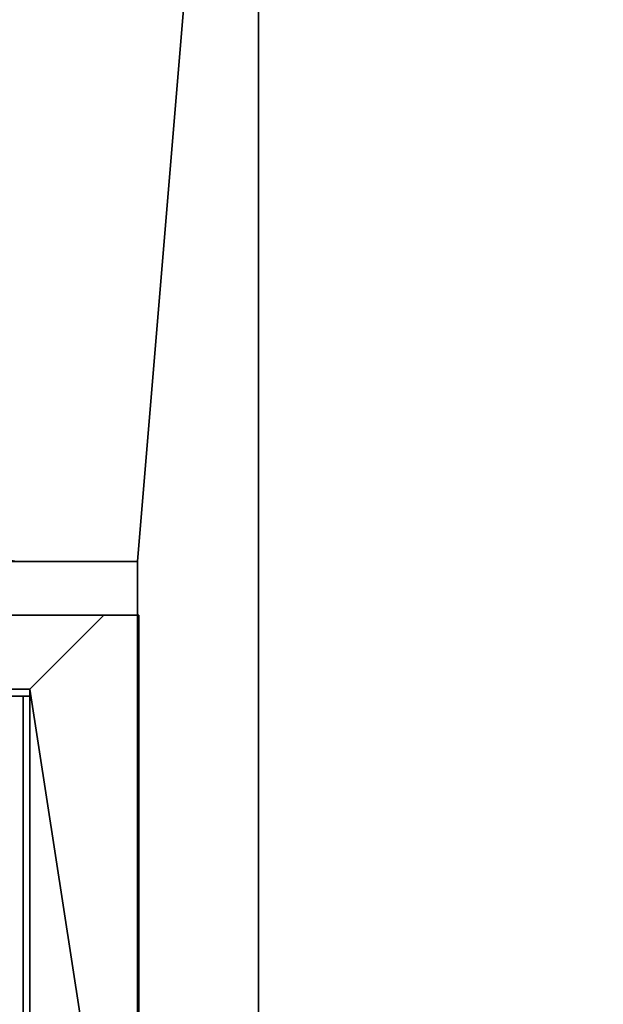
# Model space of a CAD drawing. Header units: millimetres. Extents: x -625 to 3625, y -115 to 71.
# Tile 328 of 656: x 452 to 474, y -20 to 16. Entities that reach past the tile are written whole.
import ezdxf

# ---------------------------------------------------------------- set-up
doc = ezdxf.new("R2010")
doc.units = ezdxf.units.MM
doc.layers.add('151', color=7, linetype='Continuous', true_color=0xffffff)

# ---------------------------------------------------------------- blocks, each defined once
blk = doc.blocks.new('UG_SURFACE_001')
at = {"layer": '151', "color": 252, "linetype": 'Continuous', "lineweight": 35}
for points in [[(625, -31, 2235), (625, 69, 2235), (-625, 69, 2235), (-625, -31, 2235)], [(-475, -31, 2085), (-475, 69, 2085), (475, 69, 2085), (475, -31, 2085)]]:
    blk.add_3dface(points, dxfattribs=at)
blk = doc.blocks.new('UG_SURFACE_021')
at = {"layer": '151', "color": 14, "linetype": 'Continuous', "lineweight": 35}
for points in [[(456.3, -5.75, 2064.8), (455, -5.75, 2063.5), (-455, -5.75, 2063.5), (-456.3, -5.75, 2064.8)], [(456.3, -34.75, 2064.8), (456.3, -5.75, 2064.8), (-456.3, -5.75, 2064.8), (-456.3, -34.75, 2064.8)], [(455, -5.75, 2063.5), (452.25, -8.5, 2060.75), (-452.25, -8.5, 2060.75), (-455, -5.75, 2063.5)], [(452.25, -8.5, 2060.75), (455, -5.75, 2063.5), (456.3, -5.75, 2064.8), (456.3, -34.75, 2064.8)], [(452.25, -8.5, 2060.75), (452.25, -46.75, 2060.75), (-452.25, -46.75, 2060.75), (-452.25, -8.5, 2060.75)], [(456.3, -34.75, 2064.8), (452.25, -46.75, 2060.75), (452.25, -8.5, 2060.75)]]:
    blk.add_3dface(points, dxfattribs=at)
blk = doc.blocks.new('UG_SURFACE_022')
at = {"layer": '151', "color": 7, "linetype": 'Continuous', "lineweight": 35}
for points in [[(-452.25, -8.75, 2060.75), (-452.25, -46.75, 2060.75), (452.25, -46.75, 2060.75), (452.25, -8.75, 2060.75)], [(452, -8.75, 2060.5), (-452, -8.75, 2060.5), (-452.25, -8.75, 2060.75), (452.25, -8.75, 2060.75)], [(452, -8.75, 2060.5), (452, -46.75, 2060.5), (-452, -46.75, 2060.5), (-452, -8.75, 2060.5)], [(452, -46.75, 2060.5), (452, -8.75, 2060.5), (452.25, -8.75, 2060.75), (452.25, -46.75, 2060.75)]]:
    blk.add_3dface(points, dxfattribs=at)
blk = doc.blocks.new('UG_SURFACE_023')
at = {"layer": '151', "color": 14, "linetype": 'Continuous', "lineweight": 35}
for points in [[(455, -5.75, -5), (452.25, -8.5, -5), (452.25, -8.5, 2060.75), (455, -5.75, 2063.5)], [(452.25, -8.5, -5), (455, -5.75, -5), (456.3, -5.75, -5), (456.3, -34.75, -5)], [(456.3, -34.75, 2064.8), (456.3, -5.75, 2064.8), (455, -5.75, 2063.5), (452.25, -8.5, 2060.75)], [(456.3, -5.75, 2064.8), (456.3, -5.75, -5), (455, -5.75, -5), (455, -5.75, 2063.5)], [(456.3, -34.75, -5), (456.3, -5.75, -5), (456.3, -5.75, 2064.8), (456.3, -34.75, 2064.8)], [(452.25, -8.5, -5), (452.25, -46.75, -5), (452.25, -46.75, 2060.75), (452.25, -8.5, 2060.75)], [(456.3, -34.75, -5), (452.25, -46.75, -5), (452.25, -8.5, -5)], [(452.25, -8.5, 2060.75), (452.25, -46.75, 2060.75), (456.3, -34.75, 2064.8)]]:
    blk.add_3dface(points, dxfattribs=at)
blk = doc.blocks.new('UG_SURFACE_025')
at = {"layer": '151', "color": 7, "linetype": 'Continuous', "lineweight": 35}
for points in [[(452.25, -46.75, 2060.75), (452.25, -8.75, 2060.75), (452, -8.75, 2060.5), (452, -46.75, 2060.5)], [(452, -8.75, 2060.5), (452.25, -8.75, 2060.75), (452.25, -8.75, -5), (452, -8.75, -5)], [(452, -8.75, -5), (452.25, -8.75, -5), (452.25, -46.75, -5), (452, -46.75, -5)], [(452, -8.75, -5), (452, -46.75, -5), (452, -46.75, 2060.5), (452, -8.75, 2060.5)], [(452.25, -8.75, 2060.75), (452.25, -46.75, 2060.75), (452.25, -46.75, -5), (452.25, -8.75, -5)]]:
    blk.add_3dface(points, dxfattribs=at)
blk = doc.blocks.new('UG_SURFACE_030')
at = {"layer": '151', "color": 31, "linetype": 'Continuous', "lineweight": 35}
for points in [[(460.75, -34.75, 2069.25), (460.75, 50.25, 2069.25), (-460.75, 50.25, 2069.25), (-460.75, -34.75, 2069.25)], [(404.225, 49.849, 2012.726), (405.75, 50.25, 2014.25), (460.75, 50.25, 2069.25), (408.5, 13, 2017)], [(460.75, 50.25, 2069.25), (412.5, 5, 2021), (408.5, 5, 2017), (408.5, 13, 2017)], [(456.25, -3.75, 2064.75), (451.75, -3.75, 2060.25), (412.5, 5, 2021), (460.75, 50.25, 2069.25)], [(460.75, 50.25, 2069.25), (460.75, -34.75, 2069.25), (456.25, -34.75, 2064.75), (456.25, -3.75, 2064.75)], [(456.25, -3.75, 2064.75), (456.25, -34.75, 2064.75), (-456.25, -34.75, 2064.75), (-456.25, -3.75, 2064.75)], [(451.75, -3.75, 2060.25), (456.25, -3.75, 2064.75), (-456.25, -3.75, 2064.75), (-451.75, -3.75, 2060.25)]]:
    blk.add_3dface(points, dxfattribs=at)
blk = doc.blocks.new('UG_SURFACE_034')
at = {"layer": '151', "color": 31, "linetype": 'Continuous', "lineweight": 35}
for points in [[(460.75, 50.25, -5), (408.5, 13, -5), (404.5, 13, -5), (400.75, 45.25, -5)], [(400.75, 45.25, 2009.25), (404.5, 13, 2013), (408.5, 13, 2017), (460.75, 50.25, 2069.25)], [(460.75, 50.25, -5), (412.5, 5, -5), (408.5, 5, -5), (408.5, 13, -5)], [(408.5, 13, 2017), (408.5, 5, 2017), (412.5, 5, 2021), (460.75, 50.25, 2069.25)], [(460.75, 50.25, -5), (412.75, 3.25, -5), (412.5, 3.25, -5), (412.5, 5, -5)], [(460.75, 50.25, 2069.25), (412.5, 5, 2021), (451.75, -3.75, 2060.25), (456.25, -3.75, 2064.75)], [(412.75, 3.25, -5), (460.75, 50.25, -5), (456.25, -3.75, -5), (451.75, -3.75, -5)], [(460.75, 50.25, -5), (460.75, -34.75, -5), (456.25, -34.75, -5), (456.25, -3.75, -5)], [(456.25, -3.75, 2064.75), (456.25, -34.75, 2064.75), (460.75, -34.75, 2069.25), (460.75, 50.25, 2069.25)], [(460.75, -34.75, -5), (460.75, 50.25, -5), (460.75, 50.25, 2069.25), (460.75, -34.75, 2069.25)], [(451.75, -3.75, 2060.25), (451.75, -3.75, -5), (456.25, -3.75, -5), (456.25, -3.75, 2064.75)], [(456.25, -3.75, -5), (456.25, -34.75, -5), (456.25, -34.75, 2064.75), (456.25, -3.75, 2064.75)]]:
    blk.add_3dface(points, dxfattribs=at)

msp = doc.modelspace()

# ---------------------------------------------------------------- linework, layer by layer
at = {"layer": '151', "color": 252, "linetype": 'Continuous', "lineweight": -3, "true_color": 0x939598}
for p, q in [((460.75, -34.75, -5), (460.75, 50.25, -5)), ((460.75, -34.75, 2069.25), (460.75, 50.25, 2069.25)), ((460.75, -34.75, 2069.25), (460.75, 50.25, 2069.25)), ((456.25, -3.75, 2064.75), (-456.25, -3.75, 2064.75)), ((451.75, -3.75, 2060.25), (456.25, -3.75, 2064.75)), ((456.25, -3.75, 2064.75), (451.75, -3.75, 2060.25)), ((451.75, -3.75, -5), (456.25, -3.75, -5)), ((456.25, -3.75, -5), (456.25, -34.75, -5)), ((456.25, -3.75, 2064.75), (456.25, -34.75, 2064.75)), ((456.25, -3.75, 2064.75), (456.25, -34.75, 2064.75)), ((456.25, -3.75, -5), (456.25, -3.75, 2064.75)), ((456.3, -5.75, 2064.8), (-456.3, -5.75, 2064.8)), ((455, -5.75, 2063.5), (-455, -5.75, 2063.5)), ((455, -5.75, 2063.5), (452.25, -8.5, 2060.75)), ((455, -5.75, -5), (452.25, -8.5, -5)), ((455, -5.75, 2063.5), (452.25, -8.5, 2060.75)), ((455, -5.75, 2063.5), (456.3, -5.75, 2064.8)), ((456.3, -5.75, 2064.8), (455, -5.75, 2063.5)), ((455, -5.75, -5), (456.3, -5.75, -5)), ((455, -5.75, -5), (455, -5.75, 2063.5)), ((456.3, -5.75, -5), (456.3, -5.75, 2064.8)), ((456.3, -34.75, 2064.8), (456.3, -5.75, 2064.8)), ((456.3, -34.75, 2064.8), (456.3, -5.75, 2064.8)), ((456.3, -34.75, -5), (456.3, -5.75, -5)), ((452.25, -8.5, 2060.75), (-452.25, -8.5, 2060.75)), ((452.25, -8.75, 2060.75), (-452.25, -8.75, 2060.75)), ((452, -8.75, 2060.5), (-452, -8.75, 2060.5)), ((452.25, -8.75, 2060.75), (452, -8.75, 2060.5)), ((452, -8.75, -5), (452, -8.75, 2060.5)), ((452, -8.75, 2060.5), (452.25, -8.75, 2060.75)), ((452, -8.75, 2060.5), (452, -46.75, 2060.5)), ((452, -8.75, -5), (452.25, -8.75, -5)), ((452, -8.75, -5), (452, -46.75, -5)), ((452, -8.75, 2060.5), (452, -46.75, 2060.5)), ((452.25, -8.5, -5), (452.25, -46.75, -5)), ((452.25, -8.5, 2060.75), (452.25, -46.75, 2060.75)), ((452.25, -8.5, 2060.75), (452.25, -46.75, 2060.75)), ((452.25, -8.5, -5), (452.25, -8.5, 2060.75)), ((452.25, -8.75, 2060.75), (452.25, -46.75, 2060.75)), ((452.25, -8.75, 2060.75), (452.25, -46.75, 2060.75)), ((452.25, -8.75, -5), (452.25, -8.75, 2060.75)), ((452.25, -8.75, -5), (452.25, -46.75, -5))]:
    msp.add_line(p, q, dxfattribs=at)

# ---------------------------------------------------------------- block references
for name in ['UG_SURFACE_001', 'UG_SURFACE_030', 'UG_SURFACE_034', 'UG_SURFACE_021', 'UG_SURFACE_023', 'UG_SURFACE_022', 'UG_SURFACE_025']:
    msp.add_blockref(name, (0, 0), dxfattribs=at)

doc.saveas('drawing.dxf')
